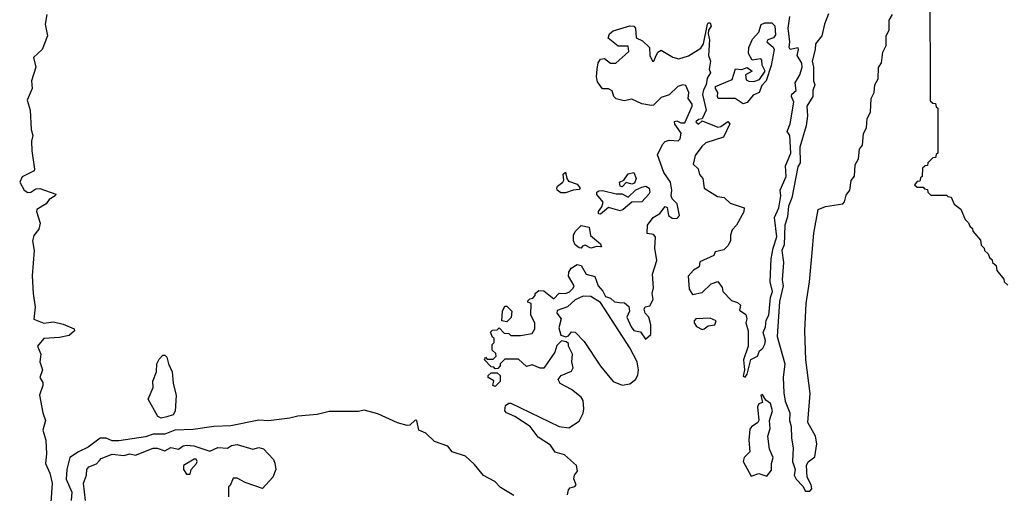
# Model space of a CAD drawing. Extents: x 2106670 to 2323771, y 35271 to 224896.
# Tile 275 of 419: x 2311992 to 2317031, y 88522 to 90948. Entities that reach past the tile are written whole.
import ezdxf

# ---------------------------------------------------------------- set-up
doc = ezdxf.new("R2010")
doc.units = 0

msp = doc.modelspace()

# ---------------------------------------------------------------- linework, layer by layer
at = {"layer": '0CON20XD'}
for points in [[(2316650, 91135), (2316651.7, 90531.7)], [(2312131.2, 90975), (2312121.8, 90925), (2312134.4, 90865), (2312106.2, 90795), (2312062.5, 90755), (2312073.6, 90705), (2312051.8, 90635), (2312055.8, 90595), (2312030, 90535), (2312046, 90485), (2312050, 90385), (2312058.8, 90355), (2312052, 90325), (2312053.6, 90276.4), (2312068.3, 90181.7), (2312065.7, 90174.3), (2312005, 90143.2), (2311991.8, 90115), (2312014.8, 90074.8), (2312033.4, 90063.4), (2312048, 90065), (2312075, 90081.9), (2312094.2, 90084.2), (2312176.2, 90055), (2312173.3, 90045), (2312142.9, 90027.1), (2312126.7, 90005), (2312080, 89975), (2312077.5, 89965), (2312096.2, 89905), (2312090, 89875), (2312065, 89842.5), (2312057.5, 89815), (2312065.6, 89765), (2312055.6, 89635.6), (2312060, 89545), (2312071.2, 89475), (2312065, 89414.2), (2312115, 89392.9), (2312165, 89400.6), (2312215, 89387.9), (2312270, 89365), (2312272.5, 89355), (2312245, 89330), (2312195, 89320), (2312115, 89315.5), (2312082.1, 89275), (2312100.3, 89235), (2312094.6, 89195), (2312109.1, 89155), (2312094.3, 89115), (2312109.5, 89089.5), (2312110.5, 89075), (2312093.3, 89025), (2312109.7, 88935), (2312124.1, 88895), (2312109.6, 88845), (2312125.8, 88795), (2312129.4, 88725), (2312123.6, 88675), (2312146.2, 88626.2), (2312158.4, 88575), (2312152, 88475)], [(2315246, 90756), (2315257.8, 90782.2), (2315275, 90792), (2315335, 90756.7), (2315365, 90747.5), (2315415, 90763.3), (2315477.5, 90802.5), (2315492, 90825), (2315511.2, 90925), (2315515, 90932.5), (2315525, 90932.5), (2315530, 90915), (2315516.7, 90895), (2315516, 90875), (2315521.2, 90845), (2315517.5, 90765), (2315527.5, 90735), (2315520, 90695), (2315526.7, 90675), (2315510.9, 90649.1), (2315505.5, 90615), (2315491.1, 90588.9), (2315486.7, 90565), (2315505.4, 90485), (2315485, 90440), (2315465, 90437.5), (2315452.5, 90425), (2315465, 90412.5), (2315485, 90430), (2315565, 90397.5), (2315579.7, 90400.3), (2315615, 90426.7), (2315626.7, 90415), (2315593.3, 90346.7), (2315502.9, 90317.1), (2315482.3, 90297.7), (2315448.3, 90251.7), (2315438.3, 90208.3), (2315463.6, 90183.6), (2315470, 90155), (2315487.5, 90135), (2315495.4, 90085.5), (2315562.5, 90042.5), (2315596.4, 90036.4), (2315628.3, 90008.3), (2315700, 89985), (2315697, 89963), (2315660, 89895), (2315638.3, 89871.7), (2315630, 89845), (2315630, 89815), (2315615, 89790), (2315595, 89770), (2315551.7, 89758.3), (2315545, 89740), (2315471.7, 89708.3), (2315468.3, 89681.7), (2315440, 89665), (2315413.3, 89635), (2315418.3, 89568.3), (2315435, 89540), (2315485, 89550), (2315530, 89595), (2315565, 89607.5), (2315587, 89577), (2315590, 89555), (2315635, 89510), (2315665, 89500), (2315680, 89485), (2315675, 89460), (2315708.3, 89438.3), (2315713.3, 89415), (2315707.7, 89395), (2315720.4, 89355), (2315720.6, 89275), (2315695.4, 89205), (2315701.1, 89155), (2315695, 89122.5), (2315705, 89116.7), (2315715, 89132.5), (2315732.8, 89207.2), (2315768.1, 89225), (2315778.3, 89251.7), (2315795, 89265.8), (2315805.4, 89285.3), (2315807.9, 89305), (2315796.1, 89345), (2315809, 89375), (2315811.5, 89408.5), (2315825.1, 89434.9), (2315834.7, 89524.7), (2315844.1, 89555), (2315832, 89605), (2315836.8, 89723.3), (2315847.8, 89777.8), (2315866.8, 89835), (2315855.2, 89934.8), (2315876.4, 89985), (2315886.7, 90045), (2315883.6, 90075), (2315915.1, 90144.9), (2315910.9, 90199.1), (2315938, 90265), (2315932.6, 90355), (2315920, 90375), (2315934.4, 90415), (2315954.4, 90525), (2315941.1, 90555), (2315943.9, 90566.1), (2315966, 90585), (2315960.9, 90625), (2315985, 90665.4), (2315996.3, 90705), (2315993.9, 90725), (2315970, 90765), (2315978.1, 90795), (2315975, 90803.3), (2315935, 90794.4), (2315928.9, 90805), (2315933.6, 90835), (2315924.6, 90905), (2315932.7, 90965)], [(2316131.3, 90978.7), (2316110, 90925), (2316096.9, 90865), (2316063.9, 90825), (2316062.8, 90795), (2316046.8, 90735), (2316054.7, 90705), (2316055, 90634), (2316061.5, 90615), (2316050.3, 90585), (2316050.9, 90555), (2316019.7, 90505), (2316023.1, 90455), (2316017.4, 90405), (2315984.8, 90295), (2315985.8, 90215), (2315974.6, 90195), (2315943.9, 90035), (2315926.9, 89993.1), (2315921.3, 89938.7), (2315908.1, 89895), (2315904.9, 89795.1), (2315892.6, 89765), (2315900.8, 89705), (2315893.9, 89615), (2315898.3, 89585), (2315880.4, 89505), (2315868.3, 89325), (2315907.6, 89185), (2315899.8, 89115), (2315902.9, 89037.1), (2315910, 88995), (2315932.6, 88935), (2315930.8, 88895), (2315940.6, 88865), (2315941.6, 88805), (2315950.9, 88755), (2315946.6, 88685), (2315961.2, 88645), (2315955.6, 88615), (2315964.9, 88594.9), (2315999.3, 88559.3), (2316014, 88534), (2316035, 88532.7), (2316045.2, 88545), (2316042.6, 88565), (2316022, 88605), (2316019.1, 88665), (2316027, 88683), (2316061.7, 88708.3), (2316072, 88775), (2316064.2, 88815), (2316025.6, 88885), (2316036.8, 89033.2), (2316015.5, 89205), (2316010, 89355), (2316016.1, 89493.9), (2316033.9, 89606.1), (2316048, 89755), (2316056.2, 89855), (2316077.5, 89975), (2316115, 89991.5), (2316205, 90005.3), (2316212.9, 90015), (2316220.8, 90049.2), (2316239.4, 90075), (2316247.5, 90125), (2316263.3, 90146.7), (2316267.3, 90205), (2316283.8, 90235), (2316289.4, 90285), (2316304.6, 90305.4), (2316309.4, 90365), (2316325.5, 90394.4), (2316328.5, 90441.5), (2316345.7, 90475), (2316348.6, 90545), (2316365.5, 90574.5), (2316367.5, 90615), (2316384.5, 90645.5), (2316387, 90703), (2316402.5, 90727.5), (2316408.8, 90781.2), (2316425.7, 90815), (2316425.8, 90865), (2316442.2, 90895), (2316442.2, 90945), (2316457.8, 90975)], [(2314795.4, 88515), (2314800.2, 88539.8), (2314809.5, 88550.5), (2314833.5, 88556.5), (2314840, 88565), (2314827.1, 88597.1), (2314831.5, 88615), (2314846.4, 88635), (2314841.2, 88665), (2314779.2, 88719.2), (2314732.6, 88732.6), (2314708.6, 88768.6), (2314645, 88810), (2314603.8, 88865), (2314526, 88915), (2314483.8, 88933.8), (2314474.3, 88945), (2314478.2, 88971.8), (2314495, 88984.3), (2314505, 88984.3), (2314753.3, 88865), (2314801.7, 88858.3), (2314855, 88892.5), (2314875, 88932.5), (2314879.4, 88955), (2314875, 88997.5), (2314866, 89015), (2314815, 89053.8), (2314757.5, 89085), (2314746.7, 89105), (2314762.5, 89125), (2314815, 89147.3), (2314824.7, 89165), (2314818.2, 89195), (2314820.9, 89235), (2314801.2, 89275), (2314800, 89290), (2314788.3, 89298.3), (2314765, 89302.5), (2314740.4, 89279.5), (2314730, 89245), (2314675, 89162.5), (2314655, 89162.5), (2314615, 89180), (2314585, 89172.5), (2314545, 89210), (2314475, 89210), (2314450, 89185), (2314450, 89175), (2314438.3, 89161.7), (2314425, 89160), (2314418.3, 89168.3), (2314405, 89170), (2314370, 89205), (2314375, 89220), (2314385, 89210), (2314415, 89210), (2314430, 89225), (2314428.3, 89238.3), (2314410, 89255), (2314410, 89285), (2314420, 89295), (2314420, 89315), (2314411.7, 89321.7), (2314401.7, 89348.3), (2314411.7, 89358.3), (2314435, 89360), (2314445, 89370), (2314471.7, 89341.7), (2314495, 89340), (2314505, 89330), (2314555, 89330), (2314615, 89340), (2314627.5, 89365), (2314627.5, 89395), (2314607.5, 89435), (2314610, 89495), (2314591.7, 89501.7), (2314591.7, 89508.3), (2314601.7, 89518.3), (2314618.3, 89521.7), (2314630, 89535), (2314630, 89545), (2314648.3, 89561.7), (2314675, 89560), (2314725, 89517.5), (2314752.9, 89547.1), (2314785, 89546.2), (2314805, 89553.9), (2314825, 89572.1), (2314829.3, 89585), (2314800.8, 89635), (2314802, 89655), (2314814.5, 89675.5), (2314845, 89694.3), (2314865, 89689.2), (2314890.6, 89645), (2314935, 89632), (2314952.7, 89585), (2314976.9, 89556.9), (2314990.3, 89530.3), (2315015, 89521.2), (2315035, 89502.2), (2315061.3, 89498.7), (2315087.7, 89497.7), (2315109.6, 89479.5), (2315113.1, 89455), (2315099.1, 89425), (2315120.4, 89375), (2315135, 89355.5), (2315168.8, 89348.8), (2315195, 89311.9), (2315221.2, 89335), (2315222.3, 89385), (2315210.8, 89425), (2315192, 89445), (2315188, 89465), (2315193, 89477), (2315216.8, 89483.2), (2315234, 89515), (2315228.5, 89545), (2315234.6, 89575), (2315229.6, 89645), (2315251.8, 89715), (2315242.3, 89777.7), (2315245.5, 89835), (2315235, 89847.5), (2315202.9, 89852.9), (2315204.5, 89895), (2315234.5, 89935), (2315267.5, 89955), (2315295, 89990.8), (2315305.5, 89985.5), (2315312.9, 89945), (2315331.3, 89931.3), (2315355, 89928.9), (2315368.1, 89945), (2315356.7, 90005), (2315331.1, 90031.1), (2315325.8, 90045), (2315328.8, 90075), (2315322.5, 90115), (2315288, 90165), (2315256.4, 90255), (2315281.1, 90308.9), (2315295.6, 90324.4), (2315315, 90331.6), (2315361.7, 90328.3), (2315372.5, 90337.5), (2315376.4, 90366.4), (2315345, 90412.5), (2315343, 90427), (2315355, 90430), (2315375, 90420), (2315395, 90420), (2315432.5, 90505), (2315432.5, 90515), (2315412.5, 90545), (2315416.2, 90575), (2315401.2, 90611.2), (2315385, 90614.2), (2315360, 90605), (2315316.1, 90563.9), (2315275, 90548.8), (2315235, 90510), (2315225, 90509.2), (2315175, 90517.1), (2315125, 90541.4), (2315085, 90532.1), (2315045, 90541.9), (2315032.9, 90555), (2315024.3, 90584.3), (2315005, 90593.8), (2314975, 90593.8), (2314949.6, 90629.5), (2314944.2, 90655), (2314947.1, 90695), (2314953, 90727), (2314964.1, 90745.9), (2314985, 90750), (2315015.7, 90725.7), (2315042.5, 90725), (2315109.4, 90785), (2315105, 90812), (2315055, 90812.9), (2315004, 90854), (2315010, 90875), (2315028.3, 90891.7), (2315115, 90916.7), (2315135.6, 90915.6), (2315142.5, 90905), (2315147.5, 90855), (2315179.1, 90839.1), (2315214.3, 90805), (2315216.7, 90765), (2315230, 90735), (2315237.5, 90735), (2315246, 90756)], [(2315695, 90516.2), (2315653.5, 90543.5), (2315566.7, 90545), (2315562.2, 90555), (2315565.4, 90575), (2315552, 90595), (2315553.1, 90605), (2315638.3, 90641.7), (2315655, 90695.8), (2315687.3, 90692.7), (2315715, 90703.8), (2315741.2, 90685), (2315707.1, 90665), (2315710, 90640), (2315723.1, 90633.1), (2315748.2, 90631.8), (2315778.3, 90641.7), (2315806.7, 90685), (2315791.5, 90715), (2315790.5, 90740.5), (2315785, 90748.1), (2315740.6, 90740.6), (2315721.4, 90775), (2315722.9, 90805), (2315742.2, 90847.8), (2315775, 90883.8), (2315786.4, 90923.6), (2315805, 90932.2), (2315841.2, 90931.2), (2315856.4, 90916.4), (2315860.4, 90869.6), (2315849.5, 90855), (2315821.2, 90845), (2315815.6, 90835), (2315847.5, 90807.5), (2315853.5, 90795), (2315837.3, 90712.7), (2315811.4, 90635), (2315789.3, 90610.7), (2315775.8, 90574.2), (2315745, 90561.2), (2315715, 90523.8), (2315695, 90516.2)], [(2316651.7, 90531.7), (2316665, 90520), (2316678.3, 90518.3), (2316681.7, 90501.7), (2316690, 90495), (2316690, 90265), (2316681.7, 90258.3), (2316678.3, 90241.7), (2316665, 90240), (2316640, 90215), (2316638.3, 90201.7), (2316625, 90200), (2316611.7, 90188.3), (2316610, 90145), (2316601.7, 90138.3), (2316598.3, 90121.7), (2316585, 90120), (2316571.7, 90101.7), (2316585, 90090), (2316615, 90090), (2316621.7, 90081.7), (2316638.3, 90078.3), (2316640, 90065), (2316655, 90050), (2316735, 90050), (2316741.7, 90041.7), (2316758.3, 90038.3), (2316773.6, 90003.6), (2316808.3, 89978.3), (2316830, 89925), (2316848.3, 89908.3), (2316855, 89890), (2316868.3, 89878.3), (2316870, 89865), (2316908.3, 89818.3), (2316913, 89793), (2316928.3, 89778.3), (2316930, 89765), (2316948.3, 89748.3), (2316955, 89730), (2316968.3, 89718.3), (2316970, 89705), (2316988.3, 89688.3), (2316993, 89663), (2317028.3, 89618.3), (2317030, 89605), (2317048.3, 89588.3)], [(2314785, 90060.8), (2314761.7, 90061.7), (2314742.5, 90075), (2314740, 90085), (2314744.2, 90095.8), (2314770.8, 90115), (2314776.4, 90126.4), (2314773.9, 90156.1), (2314785, 90166.7), (2314791.2, 90135), (2314800.4, 90120.5), (2314845, 90105.8), (2314860, 90085), (2314855, 90078.1), (2314825, 90075.6), (2314785, 90060.8)], [(2315075, 90092), (2315064.6, 90094.6), (2315062.2, 90115), (2315084.4, 90125.6), (2315105, 90157.8), (2315135, 90166), (2315146.5, 90135), (2315138.9, 90111.1), (2315125, 90105.6), (2315095, 90113.8), (2315075, 90092)], [(2314965, 89951.2), (2314954.2, 89954.2), (2314953.8, 89965), (2314970.7, 89989.3), (2314977, 90013), (2314945, 90053.3), (2314945.7, 90065), (2314955, 90071.5), (2314975, 90073.5), (2315044.3, 90055.7), (2315075, 90055.8), (2315105, 90038.8), (2315144.3, 90075.7), (2315175, 90090.8), (2315196, 90096), (2315213.3, 90085), (2315216.2, 90065), (2315211.2, 90055), (2315175.5, 90014.4), (2315125, 90012.5), (2315080.8, 89975), (2315065, 89969.5), (2315005, 89986.7), (2314965, 89951.2)], [(2314865, 89777.5), (2314855, 89780), (2314833.8, 89795), (2314826.7, 89815), (2314826.7, 89845), (2314835, 89862.5), (2314865, 89893.8), (2314905.5, 89885.5), (2314913.1, 89843.1), (2314965, 89800), (2314970, 89785), (2314965, 89783.8), (2314946, 89786), (2314915, 89778.5), (2314885, 89792.9), (2314871.9, 89788.1), (2314865, 89777.5)], [(2315075, 89076.5), (2315115, 89082.8), (2315142.9, 89105), (2315155, 89128), (2315159.1, 89155), (2315151.6, 89195), (2315115, 89266.5), (2314965, 89499.4), (2314915, 89530), (2314875, 89531.3), (2314835, 89512.5), (2314795, 89476.7), (2314741.7, 89458.3), (2314740, 89445), (2314762.5, 89415), (2314750.8, 89369.2), (2314761.4, 89331.4), (2314786.4, 89323.6), (2314800.8, 89329.2), (2314815, 89348.8), (2314835, 89346.9), (2314880.1, 89300.1), (2314965, 89173.2), (2315029.2, 89095), (2315075, 89076.5)], [(2314485, 89400), (2314460, 89405), (2314462.5, 89455), (2314475, 89480), (2314485, 89480), (2314510, 89455), (2314507, 89423), (2314485, 89400)], [(2315485, 89360.8), (2315495, 89364.2), (2315515, 89380), (2315550, 89385), (2315555.8, 89405.8), (2315525, 89420), (2315452.5, 89415), (2315443.8, 89406.2), (2315443.3, 89395), (2315455, 89376.7), (2315485, 89360.8)], [(2312715, 88907.1), (2312698, 88915), (2312650, 89005), (2312674.3, 89065), (2312672.7, 89097.3), (2312691.2, 89145), (2312693.8, 89186.2), (2312705, 89210), (2312725, 89230), (2312735, 89230), (2312745, 89220), (2312752.5, 89185), (2312772.5, 89145), (2312777, 89087), (2312793, 89023), (2312787.7, 88942.3), (2312777.5, 88925), (2312745, 88913.5), (2312715, 88907.1)], [(2314425, 89070), (2314412.5, 89075), (2314418.3, 89098.3), (2314390, 89115), (2314390, 89125), (2314405, 89140), (2314435, 89140), (2314450, 89125), (2314450, 89095), (2314425, 89070)], [(2315815, 88610), (2315839.3, 88640.7), (2315838.8, 88675), (2315847.5, 88705), (2315828.8, 88748.8), (2315820, 88815), (2315833.3, 88855), (2315828.8, 88895), (2315844.5, 88945), (2315835, 88982), (2315810, 89000), (2315792.5, 89027.5), (2315784, 89025), (2315792.5, 88987.5), (2315775, 88980), (2315767.1, 88965), (2315774.2, 88895), (2315770, 88885), (2315736.7, 88863.3), (2315728.7, 88851.3), (2315724, 88795), (2315728, 88735), (2315699.7, 88705), (2315694.7, 88685), (2315735, 88610), (2315775, 88624), (2315815, 88610)], [(2314520.4, 88510.4), (2314452.1, 88552.1), (2314423.5, 88583.5), (2314365, 88614), (2314319.4, 88669.4), (2314273.2, 88713.3), (2314205, 88734.6), (2314183.6, 88763.6), (2314115, 88788.2), (2314070.7, 88830.7), (2314035, 88846), (2314025, 88895.6), (2314015, 88896.4), (2313988.3, 88871.7), (2313975, 88869.6), (2313925, 88882.9), (2313825, 88928.8), (2313755, 88948.3), (2313725, 88941.8), (2313575, 88941.3), (2313513.5, 88926.5), (2313415, 88916.9), (2313375, 88906.9), (2313265, 88892.9), (2313215, 88897.4), (2313072.1, 88867.9), (2312985, 88863.6), (2312878.8, 88848.8), (2312785, 88846), (2312735, 88825.8), (2312675, 88825.8), (2312635, 88812.3), (2312499.6, 88790.4), (2312465, 88791.6), (2312435, 88805.1), (2312404.4, 88805), (2312342.1, 88758), (2312292.6, 88735), (2312249, 88705), (2312233.5, 88645), (2312230.4, 88595), (2312258.4, 88528.4), (2312255.2, 88485.2)], [(2312328.2, 88485), (2312319.1, 88575), (2312333.3, 88615), (2312335.4, 88645), (2312345, 88657.1), (2312385, 88672.5), (2312399.5, 88690.5), (2312409.5, 88700.5), (2312465, 88722.8), (2312525, 88715.5), (2312555, 88724.4), (2312585, 88717.9), (2312675, 88753.9), (2312695, 88753.8), (2312735, 88740), (2312765, 88756.7), (2312805, 88748.6), (2312828, 88765), (2312845, 88768.8), (2312882.5, 88765), (2312965, 88738.8), (2313005, 88757.5), (2313055, 88753.3), (2313075, 88767.5), (2313105, 88772.5), (2313185, 88747.5), (2313215, 88757.5), (2313239.3, 88749.3), (2313290, 88695), (2313297, 88677), (2313302.5, 88645), (2313287.5, 88605), (2313235, 88547.5), (2313145, 88577.5), (2313105, 88600), (2313085, 88600), (2313068.3, 88561.7), (2313060, 88555), (2313060, 88505)], [(2312865, 88620), (2312870, 88645), (2312896.7, 88675), (2312900, 88685), (2312895, 88696.7), (2312885, 88697.5), (2312830, 88665), (2312830, 88645), (2312845, 88620), (2312865, 88620)]]:
    msp.add_lwpolyline(points, dxfattribs=at)

doc.saveas('drawing.dxf')
